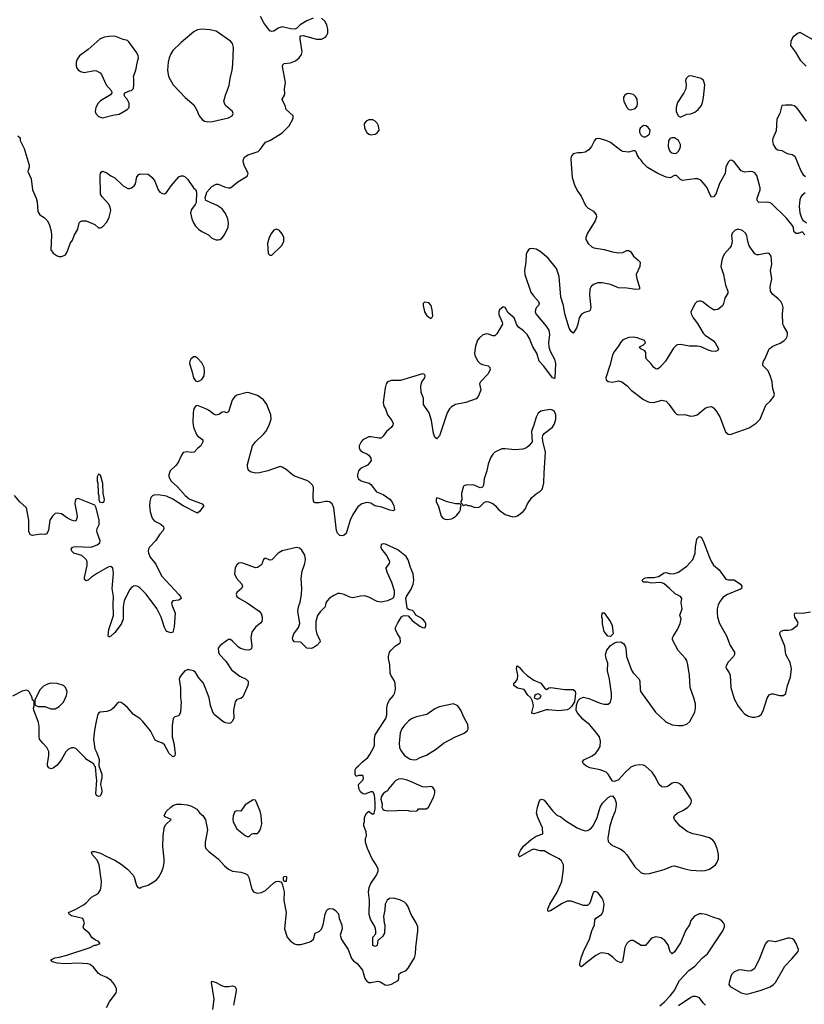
# Model space of a CAD drawing. Header units: inches. Extents: x 1449094 to 1618372, y 389908 to 534307.
# Tile 304 of 494: x 1521147 to 1528749, y 477259 to 486800. Entities that reach past the tile are written whole.
import ezdxf

# ---------------------------------------------------------------- set-up
doc = ezdxf.new("R2010")
doc.units = ezdxf.units.IN
doc.header["$MEASUREMENT"] = 0
doc.layers.add('B5427', color=7, linetype='Continuous')
doc.layers.add('B5428', color=7, linetype='Continuous')

msp = doc.modelspace()

# ---------------------------------------------------------------- linework, layer by layer
at = {"layer": 'B5427', "color": 5}
for points, elevation in [([(1521888.6, 480000), (1521870, 479915.3), (1521860.3, 479830), (1521874.6, 479734.6), (1521895.1, 479695.1), (1521916.3, 479630), (1521914.8, 479570), (1521941.6, 479490), (1521943, 479450), (1521935.5, 479430), (1521930.6, 479390), (1521940.7, 479350), (1521941.4, 479318.6), (1521934.4, 479285.6), (1521924.7, 479275.3), (1521910, 479274), (1521890, 479284), (1521882.9, 479302.9), (1521895.1, 479430), (1521889.7, 479449.7), (1521880.4, 479560.4), (1521870, 479568.7), (1521864.7, 479584.7), (1521842.7, 479602.7), (1521794, 479630), (1521784.8, 479644.8), (1521690, 479739.6), (1521670, 479746), (1521650, 479744.2), (1521620.5, 479730), (1521594.8, 479705.2), (1521552.7, 479630), (1521510, 479575.1), (1521470, 479546), (1521450, 479541.2), (1521429, 479550), (1521417.2, 479570), (1521415.1, 479590), (1521429.6, 479670), (1521429.6, 479710), (1521410, 479749.3), (1521369.3, 479790), (1521339.3, 479830), (1521334.8, 479854.8), (1521336, 479950), (1521329.2, 479990), (1521325.5, 480000)], 640), ([(1521987.3, 477230), (1522016.2, 477283.8), (1522081.2, 477370), (1522086, 477390), (1522083.7, 477410), (1522066, 477450), (1522031.5, 477490), (1521990, 477518.9), (1521930, 477544.2), (1521910, 477557.6), (1521860.5, 477620.5), (1521830, 477644), (1521808, 477650), (1521710, 477656.5), (1521591.2, 477651.2), (1521510, 477657.6), (1521465.2, 477670), (1521448.7, 477690), (1521488, 477710), (1521530, 477715.8), (1521604.4, 477735.6), (1521828.7, 477810), (1521870, 477831.3), (1521888, 477832), (1521926, 477850), (1521906, 477870), (1521880.2, 477880.2), (1521850, 477902), (1521819, 477950), (1521768.7, 477990), (1521762, 478010), (1521775.3, 478050), (1521758, 478090), (1521650, 478117.2), (1521629, 478130), (1521618, 478150), (1521690, 478181.6), (1521772.2, 478227.8), (1521790, 478241.6), (1521841.6, 478298.4), (1521906.9, 478333.1), (1521929.6, 478370), (1521937.5, 478402.5), (1521938.7, 478450), (1521917.7, 478610), (1521895.9, 478655.9), (1521847.8, 478710), (1521842, 478730), (1521844.4, 478735.6), (1521850, 478740.7), (1521870, 478741.6), (1521930, 478722.4), (1521990, 478690.4), (1522070, 478656.3), (1522130, 478618.8), (1522191, 478570), (1522246, 478510), (1522256, 478490), (1522278, 478410), (1522290, 478392), (1522310, 478386), (1522325.2, 478394.8), (1522390, 478413), (1522470, 478462.4), (1522492.9, 478487.1), (1522521.4, 478538.6), (1522536.8, 478583.2), (1522545.3, 478630), (1522546.8, 478670), (1522533, 478790), (1522536.9, 478890), (1522546, 478970), (1522560, 479000), (1522614, 479050), (1522556, 479076), (1522545.2, 479090), (1522569, 479130), (1522610, 479171), (1522638, 479190), (1522670, 479198.8), (1522710, 479198.8), (1522770, 479190.7), (1522810, 479178.8), (1522864.7, 479150), (1522890.7, 479110.7), (1522922, 479090), (1522947.1, 479047.1), (1522966.7, 478950), (1522942.8, 478830), (1522942.8, 478790), (1522950.3, 478770), (1522979, 478739), (1523070.5, 478670), (1523130, 478602), (1523170.3, 478570.3), (1523210, 478550.4), (1523290, 478539.1), (1523330, 478527.3), (1523354, 478514), (1523368.2, 478488.2), (1523395.2, 478375.2), (1523410.6, 478350.6), (1523450, 478337.3), (1523490, 478343), (1523530, 478361.6), (1523610, 478437.1), (1523630, 478450.5), (1523653.7, 478453.7), (1523682, 478442), (1523694.8, 478414.8), (1523708.8, 478350), (1523704.8, 478264.8), (1523728.4, 478150), (1523711.6, 477990), (1523738.7, 477910), (1523770.2, 477870.2), (1523810, 477843.8), (1523830, 477838), (1523870, 477838), (1523950, 477860.5), (1523970, 477870.6), (1523992, 477890), (1524009.8, 477950.2), (1524052, 477968), (1524072.7, 477987.3), (1524086.2, 478030), (1524106.4, 478133.6), (1524122, 478170), (1524130, 478179.1), (1524150, 478187.7), (1524184, 478184), (1524207.5, 478167.5), (1524234.4, 478134.4), (1524242.8, 478090), (1524266.7, 478030), (1524270.3, 477990), (1524252, 477930), (1524266.1, 477886.1), (1524330.6, 477790), (1524362, 477702), (1524379.8, 477679.8), (1524415.9, 477655.9), (1524467.3, 477590), (1524490.9, 477510.9), (1524510, 477482), (1524530, 477471.3), (1524550, 477471.3), (1524616.4, 477483.6), (1524638, 477478), (1524687.1, 477447.1), (1524710, 477446), (1524750, 477454.8), (1524815.3, 477490), (1524821.2, 477510), (1524822, 477550), (1524836, 477564), (1524890, 477587.3), (1524911.7, 477608.3), (1524973.2, 477710), (1524982.7, 477750), (1524986, 477810), (1525006, 477970), (1525005.2, 478010), (1524989.2, 478050), (1524939, 478130), (1524909.1, 478209.1), (1524895.3, 478230), (1524875.3, 478250), (1524830, 478272.7), (1524770, 478289.3), (1524730, 478286), (1524706.8, 478270), (1524686.8, 478230), (1524685.4, 478174.6), (1524671.3, 478110), (1524678, 478050), (1524684.7, 478030), (1524682, 477950), (1524663.6, 477916.4), (1524630, 477886), (1524618, 477882), (1524611.1, 477828.9), (1524590, 477818), (1524568.4, 477828.4), (1524568.7, 477910), (1524596.4, 477943.6), (1524598, 477970), (1524590, 478006), (1524545.6, 478085.6), (1524534, 478130), (1524537.2, 478270), (1524525.6, 478345.6), (1524533.2, 478390), (1524549.2, 478430), (1524605.2, 478510), (1524621.2, 478550), (1524621.2, 478570), (1524601.2, 478610), (1524561.2, 478670), (1524517.2, 478770), (1524499, 478830), (1524498, 478870), (1524508, 478890), (1524504, 478930), (1524482, 478990), (1524482, 479010), (1524488, 479030), (1524488.9, 479071.1), (1524510, 479114), (1524530, 479132), (1524539.6, 479119.6), (1524563.5, 479103.5), (1524570, 479101), (1524582, 479110), (1524592.3, 479150), (1524592.7, 479210), (1524584, 479290), (1524570, 479318), (1524550, 479318), (1524490, 479295.3), (1524470, 479298), (1524450, 479318), (1524434, 479350), (1524428.7, 479390), (1524470, 479432), (1524477.2, 479450), (1524474, 479470), (1524470, 479475.3), (1524430, 479478), (1524407.3, 479467.3), (1524398, 479490), (1524398, 479530), (1524408, 479550), (1524428, 479570), (1524468.7, 479610), (1524519, 479650), (1524540.2, 479679.8), (1524577.2, 479750), (1524585.2, 479770), (1524583.7, 479830), (1524592.7, 479870), (1524675.9, 480000)], 640), ([(1522629.6, 480000), (1522623.7, 479963.7), (1522624.4, 479850), (1522638.9, 479790), (1522652.4, 479690), (1522650, 479668.7), (1522639.1, 479660.9), (1522630, 479657.2), (1522596, 479690), (1522550, 479773.6), (1522529.2, 479790), (1522484.4, 479804.4), (1522460.3, 479820.3), (1522413.5, 479910), (1522339.7, 480000)], 640), ([(1523205.5, 480000), (1523190, 479982), (1523170, 479979.6), (1523130, 479989.6), (1523116.6, 480000)], 640), ([(1524909.4, 480000), (1524874.6, 479965.4), (1524850.3, 479929.7), (1524833.7, 479890), (1524823.1, 479790), (1524826.9, 479746.9), (1524839.9, 479719.9), (1524876, 479670), (1524930, 479634), (1524970, 479628), (1524990, 479630.7), (1525027.6, 479652.4), (1525090, 479673.4), (1525184.7, 479735.3), (1525253.2, 479790), (1525368.3, 479851.7), (1525453.4, 479886.6), (1525482.7, 479910), (1525492.7, 479930), (1525489.5, 479970), (1525472.9, 480000)], 640), ([(1527350, 477246), (1527395.8, 477284.2), (1527450, 477340.5), (1527487.3, 477390), (1527540.5, 477490), (1527630, 477585.7), (1527690, 477630.4), (1527763, 477710), (1527809.7, 477750), (1527961.1, 477970), (1527975.8, 478010), (1527974.7, 478030), (1527966, 478050), (1527948.7, 478068.7), (1527923.1, 478083.1), (1527862.5, 478102.5), (1527799, 478130), (1527756.8, 478136.8), (1527730, 478134.8), (1527686.4, 478113.6), (1527650, 478072.3), (1527635.3, 478030), (1527602.6, 477977.4), (1527550, 477854.5), (1527490, 477767), (1527470, 477749.2), (1527450, 477768), (1527430, 477835.3), (1527398, 477878), (1527362.5, 477902.5), (1527310, 477914), (1527270, 477899.5), (1527210, 477829.3), (1527170, 477829.5), (1527090, 477877), (1527070, 477878), (1527050, 477869.3), (1527030.4, 477849.6), (1527010.4, 477810), (1526990, 477686), (1526986.8, 477673.2), (1526976.8, 477663.2), (1526970, 477661.2), (1526930, 477681.2), (1526895.3, 477715.3), (1526850, 477749.4), (1526790, 477758.7), (1526770, 477755.1), (1526730, 477733.3), (1526647.5, 477672.5), (1526610, 477637.2), (1526590, 477624), (1526585.2, 477625.2), (1526574.6, 477634.6), (1526573.2, 477653.2), (1526586, 477710), (1526609.6, 477770), (1526667.8, 477890), (1526689.7, 477970.3), (1526717, 478030), (1526721.2, 478078.8), (1526730, 478094.8), (1526785.2, 478130), (1526801.2, 478158.8), (1526809.6, 478230), (1526799.6, 478270), (1526790, 478289.2), (1526750, 478344), (1526726, 478354), (1526710, 478348.7), (1526702, 478338), (1526670, 478238), (1526650, 478215.3), (1526610, 478217.2), (1526490, 478258.7), (1526450, 478259.7), (1526402.4, 478237.6), (1526290, 478163.7), (1526276.9, 478163.1), (1526270, 478158), (1526264.7, 478164.7), (1526265.6, 478185.6), (1526282.9, 478230), (1526354, 478346), (1526400.4, 478450), (1526416.9, 478570), (1526414.7, 478610), (1526407.8, 478630), (1526395.6, 478650), (1526374.5, 478670), (1526277.4, 478717.4), (1526230, 478747.1), (1526190, 478745.6), (1526130, 478761.1), (1526110, 478755.8), (1525990, 478688.5), (1525985.2, 478690), (1525979.7, 478710), (1525999.3, 478750), (1526030, 478791.8), (1526102.2, 478857.8), (1526150, 478887.9), (1526217.2, 478910), (1526211.3, 478970), (1526166, 479070), (1526154.5, 479110), (1526162.5, 479170), (1526182, 479230), (1526190, 479241.1), (1526210, 479246.3), (1526230, 479236), (1526311.4, 479130), (1526350, 479092.9), (1526390, 479074.4), (1526438, 479038), (1526548, 478970), (1526594.8, 478950), (1526630, 478941.7), (1526650, 478943.7), (1526662.7, 478950), (1526686.6, 478970), (1526702, 478990), (1526742, 479070), (1526769.7, 479170.3), (1526792.9, 479207.1), (1526850, 479262.8), (1526870, 479276), (1526890, 479278), (1526913.4, 479250), (1526927.3, 479210), (1526927.5, 479187.5), (1526915.5, 479130), (1526890, 479069), (1526865.5, 478990), (1526844.2, 478870), (1526850, 478836), (1526870, 478813), (1526890, 478798.4), (1526970, 478763.7), (1527000.5, 478740.5), (1527030, 478707.3), (1527107.7, 478590), (1527170, 478532.2), (1527203.8, 478523.8), (1527250, 478527.9), (1527390, 478566.9), (1527470, 478598.9), (1527490, 478600.3), (1527591.5, 478571.5), (1527650, 478560.3), (1527753.1, 478553.1), (1527790, 478555.2), (1527830, 478569.2), (1527863.6, 478590), (1527887.6, 478610), (1527902.4, 478630), (1527917.4, 478670), (1527918.7, 478710), (1527905.6, 478770), (1527877.6, 478830), (1527863.7, 478850), (1527831.1, 478871.1), (1527750, 478893.7), (1527669.7, 478909.7), (1527614.3, 478934.3), (1527544.9, 478984.9), (1527491.5, 479050), (1527486, 479070), (1527492, 479090), (1527516, 479110), (1527578.4, 479141.6), (1527620.9, 479170), (1527640.9, 479190), (1527652.3, 479210), (1527655.1, 479230), (1527649.4, 479250), (1527572, 479370), (1527550, 479389.4), (1527530, 479400.7), (1527490, 479407), (1527470, 479400.9), (1527430, 479374.5), (1527410, 479367.3), (1527390, 479363.6), (1527370, 479367.3), (1527342.9, 479390), (1527302.4, 479470), (1527274, 479510), (1527210, 479567.3), (1527190, 479575.1), (1527150, 479579.7), (1527107.7, 479572.3), (1527070, 479556.2), (1527010, 479502), (1526950, 479436), (1526910, 479419), (1526890, 479422), (1526849.2, 479490), (1526828.7, 479510), (1526771.7, 479531.7), (1526670, 479549.5), (1526633.2, 479570), (1526609.3, 479590), (1526601.2, 479610), (1526612.3, 479627.7), (1526694.3, 479665.7), (1526724.5, 479690), (1526750, 479719.1), (1526770, 479758), (1526774.3, 479810), (1526763.5, 479850), (1526702.4, 479930), (1526667.3, 479970), (1526630.2, 480000)], 620), ([(1527404.6, 480000), (1527412.7, 479992.7), (1527470, 479967.2), (1527530, 479959.5), (1527570, 479962), (1527610, 479974), (1527639, 480000)], 620), ([(1523019.7, 477210), (1523031.6, 477310), (1523006, 477470), (1523010, 477482), (1523050, 477470.8), (1523100.9, 477440.9), (1523130, 477430.6), (1523170, 477430.6), (1523210, 477437.3), (1523236, 477430), (1523244, 477410), (1523243, 477390), (1523219, 477250)], 620), ([(1527793.2, 477250), (1527772.3, 477270), (1527730, 477326), (1527695.9, 477335.9), (1527670, 477333.6), (1527650, 477326), (1527530, 477243.5)], 620)]:
    msp.add_lwpolyline(points, dxfattribs=dict(at, elevation=elevation))
for points, elevation in [([(1524850, 479442.7), (1524818.8, 479441.2), (1524790.7, 479429.3), (1524771.3, 479410), (1524722, 479350), (1524711.1, 479328.9), (1524690, 479318), (1524670, 479299), (1524650.6, 479270), (1524645.8, 479245.8), (1524658, 479198), (1524657.3, 479170), (1524664, 479150), (1524679.9, 479139.9), (1524710, 479134), (1524803.1, 479136.9), (1524830, 479142), (1524910, 479138), (1524930, 479132), (1524990, 479134), (1525002, 479138), (1525010, 479152), (1525090, 479152), (1525108.9, 479171.1), (1525158, 479270), (1525168.7, 479310), (1525168.7, 479330), (1525150, 479362), (1525130, 479369), (1525090, 479363.7), (1525050, 479366.6), (1524957.2, 479410), (1524902, 479430)], 640), ([(1523410, 479240.7), (1523330, 479191.8), (1523290, 479131.6), (1523250, 479135.1), (1523232.3, 479127.7), (1523213.7, 479086.3), (1523212, 479050), (1523216.5, 479030), (1523230, 478994), (1523250, 478959.1), (1523330, 478894.9), (1523350, 478884.9), (1523370, 478886), (1523395.3, 478910), (1523410, 478915.5), (1523450, 478914), (1523458.3, 478921.7), (1523470, 478936), (1523484.5, 478970), (1523492.6, 479007.4), (1523487.7, 479090), (1523478, 479130), (1523434.3, 479230), (1523430, 479236.2)], 660), ([(1523708, 478448), (1523702, 478462), (1523704, 478490), (1523710, 478498), (1523730, 478502), (1523733.4, 478490), (1523730, 478448.7)], 640), ([(1528610, 477900.9), (1528590, 477899.5), (1528470, 477866), (1528410, 477875.1), (1528390, 477866.6), (1528370, 477841.2), (1528315.4, 477704.6), (1528271.5, 477608.5), (1528261.7, 477598.3), (1528235.6, 477584.4), (1528210, 477581.3), (1528130, 477593.3), (1528110, 477591.5), (1528067.3, 477570), (1528046.8, 477550), (1528036, 477530), (1528020.7, 477470), (1528019.1, 477450), (1528030.5, 477430.5), (1528136, 477370), (1528190, 477358.7), (1528230, 477366.7), (1528330, 477394.9), (1528417.2, 477430), (1528449.3, 477450), (1528469.4, 477470), (1528561.2, 477630), (1528630, 477700.7), (1528689, 477770), (1528694, 477790), (1528669.4, 477850), (1528650, 477881.2), (1528635.1, 477895.1)], 620)]:
    msp.add_lwpolyline(points, close=True, dxfattribs=dict(at, elevation=elevation))
at = {"layer": 'B5428', "color": 5}
for points, elevation in [([(1521130, 485674), (1521150, 485654), (1521152, 485630), (1521191.1, 485551.1), (1521238, 485390), (1521238, 485370), (1521224.7, 485330), (1521258.5, 485258.5), (1521270.6, 485150.6), (1521306, 485070), (1521314.6, 485034.6), (1521322.8, 484942.8), (1521342.8, 484910), (1521383, 484883), (1521416, 484850), (1521436, 484810), (1521450.8, 484750), (1521454.8, 484710), (1521447.3, 484570), (1521470, 484538), (1521510, 484511.3), (1521530, 484504.7), (1521554.6, 484505.4), (1521590, 484522), (1521598, 484530), (1521614.6, 484565.4), (1521635.3, 484630), (1521657.5, 484662.5), (1521674, 484710), (1521709.1, 484770.9), (1521724, 484830), (1521734.6, 484845.4), (1521750, 484851.3), (1521790.6, 484850.6), (1521875.3, 484815.3), (1521910, 484782), (1521930, 484782), (1521950, 484792), (1521990, 484838), (1522014.1, 484885.9), (1522029.5, 484950), (1522023.3, 484983.3), (1522011.3, 485011.3), (1521944.8, 485084.8), (1521929.2, 485110), (1521926, 485294), (1521930, 485314), (1521936.4, 485323.6), (1521950, 485331), (1521990, 485316), (1522030, 485286), (1522067.3, 485267.3), (1522150, 485191.3), (1522194.6, 485165.4), (1522210, 485164.7), (1522230, 485171.3), (1522255.3, 485190), (1522269.1, 485210.9), (1522282, 485278), (1522300.2, 485299.8), (1522313.6, 485306.4), (1522390, 485304.7), (1522431.3, 485270), (1522456.8, 485236.8), (1522490, 485152), (1522506, 485130), (1522530, 485116), (1522550, 485111.3), (1522570, 485126), (1522613.2, 485190), (1522690, 485276), (1522710, 485286), (1522730, 485286), (1522750, 485276), (1522776, 485250), (1522830, 485171.3), (1522852, 485150), (1522861, 485130), (1522856, 485030), (1522846.8, 485010), (1522810, 484961.2), (1522802.4, 484930), (1522814.4, 484870), (1522830.4, 484830), (1522850, 484800.5), (1522879.3, 484770), (1522910, 484748.7), (1522975.2, 484715.2), (1523010, 484684), (1523050, 484668), (1523070, 484665.5), (1523090, 484670.7), (1523110, 484687.3), (1523130, 484716.3), (1523165.7, 484790), (1523170.9, 484830), (1523163.5, 484870), (1523141.8, 484921.8), (1523107.3, 484967.3), (1523060.5, 485000.5), (1522949.5, 485049.5), (1522945.2, 485074.8), (1522959, 485130), (1523010, 485184.7), (1523050, 485204.7), (1523070, 485204.7), (1523130, 485181), (1523170, 485171), (1523190, 485171.3), (1523262, 485230), (1523350, 485284.7), (1523362, 485310), (1523322.7, 485390), (1523313.6, 485426.4), (1523314, 485450), (1523329, 485470), (1523362, 485490), (1523456.6, 485523.4), (1523478.3, 485541.7), (1523528.3, 485611.7), (1523570, 485630.4), (1523670, 485690.6), (1523692.9, 485707.1), (1523757.2, 485770), (1523789, 485830), (1523795.3, 485850), (1523795.3, 485870), (1523729.2, 485930), (1523718, 485970), (1523695.1, 486010), (1523689.2, 486030), (1523713.2, 486070), (1523716, 486084), (1523714, 486130), (1523721.2, 486190), (1523693.6, 486346.4), (1523697.2, 486362.8), (1523710, 486374.8), (1523770, 486381.3), (1523818.4, 486401.6), (1523854, 486430), (1523878.8, 486461.2), (1523885.1, 486490), (1523864.5, 486610), (1523865.6, 486634.4), (1523870, 486642), (1523894, 486646), (1524022, 486610), (1524070, 486610.5), (1524109, 486630), (1524118, 486642), (1524132, 486670), (1524133.8, 486706.2), (1524123.6, 486750), (1524104.4, 486784.4), (1524070, 486814.5)], 620), ([(1523990, 486815.1), (1523930, 486789.4), (1523864.7, 486750), (1523830, 486715.3), (1523811.3, 486708.7), (1523770, 486712.3), (1523690, 486729.4), (1523650, 486718), (1523610, 486689.4), (1523590, 486686), (1523572, 486692), (1523512.7, 486770), (1523481.2, 486830)], 620), ([(1528860.9, 486590), (1528710, 486675.1), (1528690, 486669.3), (1528637.3, 486630), (1528617.3, 486590), (1528614.8, 486550), (1528665.1, 486485.1), (1528709.1, 486409.1), (1528767.7, 486350)], 620), ([(1528770, 485818), (1528689.5, 485930), (1528670, 485952), (1528650, 485964.5), (1528628, 485972), (1528567.1, 485972.9), (1528531.6, 485968.4), (1528513, 485890), (1528482.3, 485837.7), (1528477, 485723), (1528444.2, 485650), (1528441.1, 485630), (1528447.4, 485590), (1528470, 485554.4), (1528490, 485539.5), (1528530, 485533.4), (1528582.2, 485502.2), (1528632.9, 485492.9), (1528657.2, 485477.2), (1528714.4, 485334.4), (1528736.7, 485296.7), (1528760.2, 485280.2)], 620), ([(1528754.5, 484714.5), (1528730, 484744), (1528690, 484729.4), (1528670, 484729.4), (1528657, 484737), (1528648, 484748), (1528643.7, 484790), (1528632.7, 484810), (1528576.3, 484876.3), (1528430, 485018.7), (1528410, 485029.6), (1528390, 485033.3), (1528310, 485029.4), (1528298, 485038), (1528292.3, 485050), (1528293.6, 485070), (1528321.6, 485150), (1528322.9, 485170), (1528288.2, 485290), (1528270, 485315.8), (1528250, 485326.6), (1528230, 485329.7), (1528170, 485323.6), (1528136.9, 485336.9), (1528070, 485422.7), (1528050, 485436), (1528030, 485437.2), (1528010, 485419), (1527990.4, 485370), (1527982.4, 485310), (1527927.5, 485212.5), (1527892.7, 485110), (1527870, 485085.1), (1527850, 485079.3), (1527830, 485115.1), (1527807.8, 485170), (1527790, 485198), (1527746.6, 485246.6), (1527717, 485257), (1527690, 485258), (1527570, 485240.9), (1527550, 485252.7), (1527510, 485289), (1527490, 485289), (1527450, 485269.2), (1527410, 485273.2), (1527329.3, 485309.3), (1527229.3, 485369.3), (1527189.3, 485409.3), (1527170, 485438), (1527150, 485458), (1527128.7, 485490), (1527119, 485519), (1527110, 485528), (1527090, 485528.7), (1527050, 485517.2), (1526990, 485523.7), (1526970, 485532.3), (1526870, 485609.6), (1526830, 485629.6), (1526770, 485647), (1526750, 485649.3), (1526730, 485645.2), (1526714.8, 485630), (1526688.3, 485571.7), (1526661.7, 485538.3), (1526624.7, 485515.3), (1526590, 485509.3), (1526554, 485510), (1526510, 485501.2), (1526490, 485475.3), (1526486, 485450), (1526498.7, 485270), (1526526, 485190), (1526555.5, 485135.5), (1526588, 485090), (1526630, 484998), (1526654.4, 484974.4), (1526706.2, 484946.2), (1526734, 484910), (1526735.5, 484890), (1526722.4, 484850), (1526648.2, 484730), (1526633, 484690), (1526633, 484670), (1526655.5, 484630), (1526690, 484600.5), (1526710, 484590.5), (1526810, 484573.4), (1526890.4, 484550.4), (1526950, 484539.3), (1526990, 484544.9), (1527030, 484562.8), (1527050, 484562.8), (1527070, 484551), (1527094.8, 484510), (1527141, 484470), (1527157.3, 484450), (1527155.5, 484410), (1527120.7, 484330), (1527125.5, 484290), (1527152.7, 484207.3), (1527152.7, 484187.3), (1527115.4, 484184.6), (1527030, 484198), (1526950, 484202.6), (1526870, 484235.1), (1526790, 484249.6), (1526748.5, 484251.5), (1526705.1, 484234.9), (1526684.2, 484215.8), (1526672.5, 484187.5), (1526668.2, 484130), (1526679.3, 484010), (1526674.6, 483985.4), (1526665.2, 483974.8), (1526618.4, 483961.6), (1526590, 483945.2), (1526568.2, 483910), (1526554.9, 483850), (1526540.7, 483810), (1526510, 483764), (1526490, 483779), (1526471.5, 483811.5), (1526428.2, 483950), (1526415.6, 484030), (1526389.6, 484110), (1526375.1, 484310), (1526347.8, 484390), (1526268, 484490), (1526190, 484553.7), (1526150, 484576), (1526130, 484581.1), (1526110, 484583.5), (1526090, 484578.7), (1526078, 484570), (1526062.6, 484550), (1526054.1, 484525.9), (1526051.8, 484450), (1526037.7, 484370), (1526041.3, 484330), (1526099.7, 484159.7), (1526123.9, 484123.9), (1526174.4, 484070), (1526181.6, 484050), (1526173.4, 484030), (1526151.9, 484008.1), (1526143.1, 483990), (1526142, 483970), (1526148.8, 483950), (1526248.5, 483830), (1526273.7, 483790), (1526279.5, 483750), (1526270.2, 483670), (1526273.8, 483630), (1526286.7, 483586.7), (1526327.2, 483510), (1526338, 483470), (1526332.3, 483327.7), (1526330, 483324), (1526310, 483329.4), (1526224, 483444), (1526180.7, 483490), (1526159.1, 483570), (1526120.4, 483630), (1526086.8, 483710), (1526063.1, 483750), (1526030, 483784.8), (1525979.3, 483819.3), (1525963.8, 483843.8), (1525936.9, 483910), (1525880.4, 483960.4), (1525850, 484012.7), (1525830, 484019), (1525794.8, 483990), (1525788.2, 483970), (1525790, 483944.7), (1525822, 483870), (1525824.9, 483850), (1525770, 483757.2), (1525750, 483737.2), (1525743.5, 483736.5), (1525730, 483736), (1525690, 483752.3), (1525670, 483755.1), (1525635.2, 483744.8), (1525602, 483718), (1525584.1, 483695.9), (1525563.4, 483636.6), (1525554.9, 483570), (1525557.1, 483550), (1525565.1, 483525.1), (1525585.5, 483490), (1525608.9, 483468.9), (1525630, 483459.3), (1525687.5, 483447.5), (1525702.8, 483430), (1525703.5, 483423.5), (1525704, 483410), (1525687.3, 483370), (1525610.6, 483290), (1525600.5, 483270), (1525613.4, 483210), (1525587.7, 483150), (1525570, 483127.3), (1525468.8, 483091.2), (1525370.2, 483069.8), (1525330, 483049.4), (1525311.6, 483028.4), (1525289.2, 482990.8), (1525213.3, 482766.7), (1525190, 482739), (1525170, 482755.3), (1525157.6, 482790), (1525137.5, 482917.5), (1525114.3, 482990), (1525059.5, 483070), (1525059.6, 483130), (1525038, 483190), (1525032.3, 483250), (1525044, 483290), (1525072.7, 483330), (1525076, 483350), (1525070, 483362), (1525050, 483369), (1524835.2, 483304.8), (1524750, 483304.5), (1524711, 483290), (1524699.1, 483270), (1524688.3, 483231.7), (1524667.3, 483090), (1524675.2, 483055.2), (1524690.7, 483030), (1524710, 482972), (1524747.3, 482927.3), (1524766, 482890), (1524762.8, 482870), (1524746.8, 482850), (1524700.7, 482810), (1524670, 482764), (1524650, 482745.2), (1524630, 482743.7), (1524550, 482759.5), (1524530, 482757), (1524470.8, 482730), (1524454, 482710), (1524437.3, 482670), (1524437.3, 482650), (1524446.8, 482630), (1524470, 482610.8), (1524510, 482594.8), (1524530, 482581), (1524550, 482552), (1524550.8, 482530), (1524541, 482510), (1524515.2, 482484.8), (1524447.7, 482450), (1524430, 482429), (1524418.4, 482390), (1524419.5, 482370), (1524430, 482350.7), (1524450, 482334.4), (1524470, 482324.6), (1524534, 482310), (1524550, 482296.3), (1524605.4, 482225.4), (1524670, 482200.2), (1524733.6, 482153.6), (1524753.4, 482130), (1524771.5, 482090), (1524777.3, 482050), (1524770, 482041.2), (1524732.4, 482047.6), (1524655.6, 482075.6), (1524589.3, 482089.3), (1524550, 482116), (1524510, 482120.4), (1524462.8, 482110), (1524421.7, 482078.3), (1524374.4, 482005.6), (1524348.5, 481950), (1524310, 481822.7), (1524290, 481803.7), (1524270, 481798), (1524250, 481802), (1524225.6, 481825.6), (1524216.9, 481850), (1524190.9, 482070), (1524174.7, 482110), (1524150, 482127.6), (1524130, 482131.5), (1524110, 482131.5), (1524050, 482118.4), (1524010, 482119.3), (1524003.3, 482123.3), (1523995.1, 482135.1), (1523989.4, 482170), (1523994.5, 482270), (1523985.2, 482290), (1523950, 482322.7), (1523930, 482334.5), (1523810, 482377.6), (1523789.3, 482390), (1523730, 482442.7), (1523690, 482465.2), (1523670, 482469), (1523650, 482465.2), (1523550.5, 482429.5), (1523470.4, 482409.6), (1523434, 482406), (1523390, 482414.7), (1523370, 482427.3), (1523360.9, 482440.9), (1523353, 482470), (1523353.3, 482490), (1523400.9, 482670), (1523432.3, 482710), (1523510, 482783), (1523530.9, 482809.1), (1523563, 482870), (1523582.4, 482930), (1523579.6, 482970), (1523541.6, 483070), (1523510, 483118), (1523450, 483157.6), (1523370, 483185.1), (1523350, 483187.3), (1523250, 483160.5), (1523230, 483149.7), (1523205.4, 483114.6), (1523170, 482999), (1523150, 482989.2), (1523130, 483001.2), (1523110, 482996), (1523082.3, 482977.7), (1523050, 482969.4), (1523030, 482974.7), (1522977, 483017), (1522950, 483030.9), (1522870, 483061.6), (1522850, 483055.1), (1522834.4, 483030), (1522827.6, 482992.4), (1522823, 482897), (1522830, 482851.3), (1522860.3, 482780.3), (1522870, 482766.8), (1522921, 482730), (1522922.8, 482710), (1522901, 482670), (1522872.4, 482647.6), (1522838.8, 482610), (1522813.7, 482606.3), (1522766.2, 482613.8), (1522730, 482605.2), (1522710, 482573.2), (1522683.7, 482510), (1522659.4, 482480.6), (1522604.9, 482430), (1522590.4, 482390), (1522592.4, 482370), (1522614, 482330), (1522674.3, 482274.3), (1522750.3, 482190), (1522790, 482157.7), (1522810, 482147.4), (1522914.8, 482110), (1522930.6, 482090), (1522890, 482036), (1522870, 482018), (1522730, 482090.8), (1522630, 482155), (1522570, 482182.9), (1522490, 482196.2), (1522447, 482193), (1522433.5, 482186.5), (1522418.7, 482170), (1522407.2, 482130), (1522405.3, 482090), (1522410.3, 482030), (1522428.7, 481970), (1522450, 481944.9), (1522512.8, 481912.8), (1522540.7, 481890), (1522544.9, 481870), (1522536.3, 481850), (1522504.3, 481815.7), (1522465.1, 481754.9), (1522406, 481690), (1522394.4, 481670), (1522390.5, 481650.5), (1522394, 481630), (1522410, 481593.4), (1522464.7, 481524.7), (1522520.4, 481410), (1522690.2, 481230), (1522706, 481210), (1522710.5, 481190), (1522690, 481176), (1522630, 481169), (1522617.3, 481150), (1522620.5, 481130), (1522654, 481050), (1522642.8, 480917.2), (1522630, 480866), (1522610, 480858), (1522573.2, 480873.2), (1522563.2, 480883.2), (1522549.4, 480909.4), (1522518.4, 481010), (1522474.5, 481094.5), (1522373.4, 481233.4), (1522310, 481294), (1522290, 481307.3), (1522266.2, 481313.8), (1522250, 481312), (1522230, 481299.5), (1522210, 481275.1), (1522159.6, 481170), (1522147.9, 481110), (1522148.3, 480991.7), (1522130, 480944), (1522070, 480861.2), (1522030, 480825.2), (1522010, 480815.3), (1522002.7, 480830), (1522009.7, 480890), (1522054.2, 481025.8), (1522056.4, 481043.6), (1522051.1, 481130), (1522056.4, 481210), (1522041.8, 481290), (1522054.2, 481434.2), (1522050, 481484), (1522030, 481500.7), (1522010, 481498.7), (1521990, 481489.7), (1521901.6, 481438.4), (1521842, 481398), (1521810, 481369.5), (1521790, 481361.2), (1521776, 481376), (1521774.5, 481394.5), (1521800.7, 481510), (1521800.7, 481550), (1521791.6, 481570), (1521750, 481608.2), (1521671.9, 481631.9), (1521653.2, 481650), (1521644, 481670), (1521658, 481690), (1521684.5, 481695.5), (1521838, 481690), (1521898, 481710), (1521922, 481730), (1521925.2, 481750), (1521896, 481830), (1521893.2, 481850), (1521897.2, 481870), (1521916, 481910), (1521918, 481950), (1521889.1, 482069.1), (1521875.3, 482095.3), (1521730, 482154.5), (1521710, 482159.3), (1521690, 482154), (1521683.8, 482136.2), (1521682.4, 482110), (1521700.4, 482010), (1521702, 481978), (1521690, 481942), (1521670, 481942.7), (1521650, 481949.5), (1521609.2, 481970), (1521551.3, 482011.3), (1521510, 482019.6), (1521490, 482014.7), (1521463.1, 481990), (1521439.5, 481950), (1521425.3, 481854.7), (1521410, 481819), (1521390, 481812.7), (1521350, 481814.5), (1521270, 481800.9), (1521250, 481809), (1521236.6, 481836.6), (1521236.2, 481950), (1521214, 482070), (1521146.7, 482126.7), (1521096, 482190)], 620), ([(1528758.2, 485121.8), (1528730, 485100.7), (1528717.2, 485082.8), (1528706.3, 485053.7), (1528700.2, 484990), (1528707.2, 484927.2), (1528721.2, 484881.2), (1528736.4, 484856.4), (1528770, 484833)], 620), ([(1524675.9, 480000), (1524695.1, 480030), (1524705.6, 480065.6), (1524702.7, 480130), (1524709.4, 480170), (1524730, 480206), (1524769.5, 480250.5), (1524778, 480270), (1524786.6, 480310), (1524786, 480370), (1524776.6, 480396.6), (1524742.7, 480450), (1524735.1, 480470), (1524734, 480550), (1524719.3, 480610), (1524719.3, 480630), (1524729.3, 480670), (1524745.2, 480690), (1524787.6, 480732.4), (1524830, 480758.8), (1524836.2, 480770), (1524831.8, 480810), (1524807.7, 480847.7), (1524789.2, 480890), (1524789.2, 480910), (1524806, 480950), (1524847.2, 481012.8), (1524870, 481026), (1524910, 481022), (1524950, 480978), (1525024.1, 480924.1), (1525050, 480911), (1525070, 480906.8), (1525075.3, 480910), (1525081.2, 480930), (1525080.9, 480950), (1525070, 480972.7), (1525050, 480995.1), (1524986, 481030), (1524970, 481058), (1524953.6, 481073.6), (1524920.4, 481080.4), (1524906, 481090), (1524900.4, 481100.4), (1524888.7, 481190), (1524893.2, 481210), (1524939.4, 481280.6), (1524958.4, 481330), (1524967, 481370), (1524960.7, 481430), (1524933.3, 481493.3), (1524910, 481565.2), (1524890, 481598), (1524810, 481664.5), (1524690, 481719), (1524670, 481722), (1524650, 481715.3), (1524647.3, 481690), (1524651, 481670), (1524703.8, 481603.8), (1524730.6, 481550), (1524726.8, 481530), (1524694.8, 481490), (1524695.3, 481484.7), (1524704.9, 481450), (1524750.2, 481350.2), (1524774.4, 481270), (1524776.3, 481230), (1524770, 481202), (1524758, 481190), (1524711.3, 481170), (1524650, 481155.1), (1524610, 481163), (1524530, 481204.8), (1524490, 481218), (1524450, 481215.6), (1524390, 481199.8), (1524370, 481199.2), (1524344.9, 481204.9), (1524290, 481229.7), (1524250, 481239.6), (1524230, 481238.4), (1524190, 481220.7), (1524150, 481193.6), (1524124.4, 481170), (1524114.4, 481150), (1524106.4, 481110), (1524056.6, 481063.4), (1524032.9, 481027.1), (1524017.7, 480970), (1524015, 480890), (1524024.5, 480844.5), (1524055.5, 480790), (1524059.1, 480770), (1524030, 480739.3), (1523990, 480713.2), (1523970, 480706.6), (1523929.6, 480709.6), (1523870, 480769.2), (1523810, 480773.2), (1523793.2, 480790), (1523789.6, 480809.6), (1523803.6, 480850), (1523848, 480912), (1523860.4, 480950), (1523842.3, 481070), (1523849.7, 481110), (1523865.2, 481154.8), (1523878, 481230), (1523880.3, 481290), (1523874.7, 481385.3), (1523882.6, 481457.4), (1523911.1, 481530), (1523916.9, 481570), (1523908.2, 481610), (1523880.4, 481660.4), (1523859.4, 481679.4), (1523830, 481685.1), (1523690, 481653.5), (1523650.2, 481629.8), (1523590, 481564.7), (1523570, 481563), (1523530, 481582.7), (1523521.1, 481578.9), (1523510.5, 481569.5), (1523490, 481519), (1523450, 481493.2), (1523430, 481489.3), (1523310, 481534.5), (1523290, 481538), (1523270, 481532.7), (1523250, 481517.2), (1523235.5, 481490), (1523228, 481430), (1523247.7, 481390), (1523299.1, 481330), (1523304, 481310), (1523294.8, 481290), (1523250.8, 481250), (1523244, 481230), (1523250.8, 481210), (1523276, 481190), (1523350, 481150.4), (1523467.3, 481070), (1523485.8, 481045.8), (1523497.3, 481010), (1523497.3, 480990), (1523493.4, 480970), (1523484.1, 480955.9), (1523430, 480914), (1523396.1, 480863.9), (1523386.3, 480810), (1523397.1, 480730), (1523392.4, 480707.6), (1523382.5, 480697.5), (1523368.1, 480691.9), (1523330, 480693.3), (1523286.1, 480706.1), (1523262.5, 480722.5), (1523210, 480779.3), (1523190, 480794.5), (1523170, 480794), (1523150, 480782), (1523090, 480735.1), (1523070.5, 480710), (1523072.2, 480670), (1523082, 480650), (1523143.2, 480583.2), (1523199.3, 480499.3), (1523278.9, 480438.9), (1523340.7, 480410), (1523359.5, 480390), (1523361.7, 480370), (1523356.9, 480350), (1523310, 480238), (1523290, 480222.9), (1523250, 480212), (1523233, 480190), (1523217, 480110), (1523220.4, 480030), (1523210, 480005.2), (1523205.5, 480000)], 640), ([(1527639, 480000), (1527639.5, 480000.5), (1527689.7, 480090), (1527696.1, 480130), (1527693.6, 480170), (1527679.3, 480230), (1527642.3, 480330), (1527635.6, 480450), (1527621.7, 480550), (1527609.8, 480589.8), (1527598, 480610), (1527528.2, 480688.2), (1527471.1, 480790), (1527471.2, 480810), (1527477.3, 480822.7), (1527522, 480890), (1527545.2, 480950), (1527555.3, 480990), (1527544, 481030), (1527566, 481090), (1527557, 481150), (1527561.2, 481190), (1527548.7, 481210), (1527496.9, 481236.9), (1527442.7, 481290), (1527390, 481332), (1527370, 481342), (1527350, 481346.6), (1527270, 481341.2), (1527230, 481349.3), (1527188.7, 481348.7), (1527178, 481370), (1527190, 481382), (1527210, 481391), (1527230, 481394.8), (1527290, 481394), (1527335.5, 481404.5), (1527390, 481441), (1527410, 481442.8), (1527450.6, 481430.6), (1527490, 481433.4), (1527530, 481447.3), (1527579.1, 481480.9), (1527610, 481506), (1527670, 481571), (1527692, 481630), (1527694.5, 481690), (1527709.5, 481770.5), (1527730, 481792), (1527750, 481784.7), (1527770, 481751.3), (1527830.4, 481590), (1527850, 481546), (1527870, 481514.8), (1527922.8, 481470), (1527990, 481378), (1528010, 481371), (1528070, 481371.3), (1528130, 481331), (1528144.7, 481310), (1528141, 481290), (1528130, 481282.7), (1528006, 481230), (1527959.9, 481200.1), (1527933.8, 481166.2), (1527915.8, 481130), (1527905.3, 481090), (1527904.2, 481050), (1527908.9, 481010), (1527927.9, 480950), (1527997, 480830), (1528030, 480737.3), (1528073, 480670), (1528073, 480650), (1528063, 480630), (1528008.2, 480570), (1527990.5, 480530), (1527995.5, 480510), (1528022.4, 480470), (1528030.4, 480450), (1528038.9, 480330), (1528058.9, 480250), (1528073.6, 480213.6), (1528110, 480146.8), (1528142.8, 480102.8), (1528170, 480074.8), (1528210, 480050.8), (1528243, 480043), (1528270, 480042), (1528310, 480050.7), (1528330, 480066.8), (1528350, 480102.8), (1528390, 480226), (1528410, 480258.8), (1528430, 480267.7), (1528447.5, 480267.5), (1528510, 480250.8), (1528549, 480251), (1528569.1, 480270.9), (1528586.6, 480350), (1528615.6, 480430), (1528625.6, 480510), (1528613.6, 480570), (1528571.5, 480650), (1528559.7, 480730), (1528518, 480830), (1528512.7, 480850), (1528516, 480864), (1528525.4, 480874.6), (1528550, 480884), (1528595.5, 480884.5), (1528629.2, 480890.8), (1528679, 480930), (1528688.4, 480951.6), (1528684, 480970), (1528659, 481010), (1528654, 481030), (1528658, 481050), (1528670, 481054), (1528730.3, 481050.3), (1528810, 481060.9)], 620), ([(1526630.2, 480000), (1526602.4, 480022.4), (1526547.3, 480087.3), (1526537.8, 480110), (1526540.7, 480159.3), (1526558, 480202), (1526577.8, 480222.2), (1526610, 480236.5), (1526662.8, 480222.8), (1526770, 480177.1), (1526810, 480167.7), (1526850, 480167.7), (1526870, 480186.8), (1526880.5, 480230), (1526880.9, 480270), (1526861.6, 480410), (1526841, 480490), (1526844.1, 480564.1), (1526828.7, 480610), (1526822.3, 480650), (1526835.1, 480690), (1526870, 480735.6), (1526910, 480762.3), (1526930, 480768.8), (1526970.4, 480770.4), (1526996.3, 480756.3), (1527014.8, 480730), (1527020.7, 480710), (1527026.4, 480630), (1527075.6, 480495.6), (1527092.4, 480470), (1527148.6, 480408.6), (1527154.9, 480390), (1527157.4, 480310), (1527165.7, 480285.7), (1527306, 480090), (1527404.6, 480000)], 620), ([(1523116.6, 480000), (1523030, 480067), (1523017.6, 480090), (1522995.2, 480155.2), (1522982.4, 480230), (1522927.8, 480370), (1522882.5, 480422.5), (1522850, 480473.7), (1522830, 480490.8), (1522790, 480499.8), (1522770, 480500.4), (1522748.4, 480491.6), (1522710, 480449.6), (1522697.4, 480430), (1522693.4, 480410), (1522705.7, 480325.7), (1522706, 480230), (1522710.4, 480189.6), (1522703.8, 480090), (1522690, 480056), (1522650, 480044.2), (1522634.4, 480030), (1522629.6, 480000)], 640), ([(1521325.5, 480000), (1521285.2, 480110), (1521282, 480130), (1521288, 480150), (1521286, 480190), (1521282, 480202), (1521270, 480206), (1521268.7, 480228.7), (1521243.1, 480283.1), (1521230, 480298), (1521210, 480302), (1521170, 480294), (1521076.3, 480243.7)], 640), ([(1522339.7, 480000), (1522330.8, 480010.8), (1522309.6, 480030), (1522250, 480068.2), (1522190, 480135.1), (1522150, 480172), (1522130, 480183.7), (1522110, 480186), (1522090, 480172.7), (1522052.7, 480127.3), (1522030, 480109.6), (1521990, 480096.9), (1521926, 480090), (1521910, 480079.3), (1521901.5, 480058.5), (1521888.6, 480000)], 640), ([(1525472.9, 480000), (1525450, 480041.2), (1525421.6, 480110), (1525392.1, 480152.1), (1525349.7, 480169.7), (1525210, 480143.1), (1525170, 480123.5), (1525091.7, 480068.3), (1524990, 480043.6), (1524950, 480029.5), (1524914.7, 480005.3), (1524909.4, 480000)], 640)]:
    msp.add_lwpolyline(points, dxfattribs=dict(at, elevation=elevation))
for points, elevation in [([(1522910, 486709.7), (1522870, 486701.3), (1522835.9, 486684.1), (1522710, 486580.5), (1522630, 486501.6), (1522610, 486469.4), (1522594.3, 486430), (1522586.3, 486390), (1522580.3, 486310), (1522588.7, 486248.7), (1522633.4, 486170), (1522750, 486047.3), (1522835.1, 485975.1), (1522860.5, 485930), (1522886, 485870), (1522913.7, 485833.7), (1522936.1, 485816.1), (1522970, 485809.1), (1523014.4, 485814.4), (1523170, 485848.4), (1523204, 485870), (1523215.3, 485890), (1523209, 485910), (1523141.6, 485970), (1523129.6, 485990), (1523125.6, 486010), (1523141.3, 486070), (1523177.4, 486162.6), (1523185.7, 486230), (1523204.7, 486310), (1523212.3, 486367.7), (1523219.7, 486530), (1523208.3, 486568.3), (1523190, 486592), (1523050, 486687.8), (1522990, 486703.1)], 640), ([(1522070, 486639.7), (1522010, 486638.7), (1521968.6, 486631.4), (1521925.1, 486614.9), (1521810, 486509.6), (1521725.5, 486450), (1521703.4, 486416.6), (1521694.9, 486390), (1521693, 486353), (1521700.7, 486330), (1521712.7, 486312.7), (1521736.4, 486296.4), (1521770, 486286.7), (1521870, 486308.2), (1521890, 486305.5), (1521925.1, 486285.1), (1521938, 486270), (1521984, 486170), (1522036, 486110), (1522041, 486090), (1522027.5, 486072.5), (1521930, 486012.7), (1521907.7, 485990), (1521883, 485950), (1521878, 485910), (1521886, 485890), (1521910, 485863), (1521950, 485848), (1522050, 485876.3), (1522110, 485885.5), (1522188.7, 485930), (1522208, 485950), (1522208, 485990), (1522188.9, 486028.9), (1522168, 486050), (1522158, 486070), (1522166, 486090), (1522210, 486112), (1522230, 486114), (1522248, 486132), (1522254, 486170), (1522254, 486230), (1522248.7, 486250), (1522273.2, 486310), (1522286.6, 486393.4), (1522297.2, 486430), (1522294, 486450), (1522280.2, 486480.2), (1522205.8, 486585.8), (1522190, 486598), (1522150, 486607.3)], 640), ([(1527650, 486257), (1527628.2, 486251.8), (1527604.9, 486230), (1527599.1, 486210), (1527606, 486170), (1527600.4, 486130), (1527581.6, 486090), (1527521.7, 485998.3), (1527507.7, 485950), (1527507.3, 485910), (1527527.5, 485867.5), (1527550, 485856), (1527570, 485866), (1527610, 485884), (1527650, 485887.7), (1527690, 485903.8), (1527720.9, 485930), (1527751.8, 485970), (1527762.7, 485997.3), (1527772.7, 486047.3), (1527784.4, 486170), (1527771.1, 486210), (1527750, 486229.6)], 620), ([(1527050, 486086), (1527030, 486081.2), (1527010.6, 486069.4), (1526998.8, 486050), (1526997.3, 486030), (1527000.7, 486010), (1527030.7, 485950.7), (1527050, 485931.3), (1527070, 485926), (1527110, 485938), (1527130, 485962), (1527134, 485990), (1527129.2, 486030), (1527114.5, 486054.5), (1527093.8, 486073.8)], 620), ([(1524570, 485829.4), (1524530, 485829.4), (1524503.1, 485816.9), (1524490, 485802), (1524484.9, 485790), (1524488.4, 485750), (1524510, 485705.5), (1524531.3, 485690), (1524550, 485684.4), (1524570, 485686), (1524590, 485690.6), (1524610, 485704.9), (1524629.4, 485730), (1524624.5, 485770), (1524610, 485796), (1524590, 485817)], 620), ([(1527190, 485773.2), (1527158, 485750), (1527151, 485730), (1527151, 485710), (1527170, 485678), (1527190, 485664.7), (1527210, 485664.7), (1527248.7, 485690), (1527255.3, 485730), (1527236.5, 485756.5), (1527218, 485770)], 620), ([(1527490, 485655.3), (1527465.4, 485654.6), (1527451.1, 485648.9), (1527432, 485630), (1527431, 485570), (1527436, 485550), (1527447.5, 485527.5), (1527464.7, 485510), (1527490, 485504), (1527510, 485507.3), (1527530, 485526), (1527542.7, 485550), (1527549.3, 485570), (1527549.2, 485590), (1527528.7, 485630)], 620), ([(1523631.6, 484771.6), (1523610, 484760.7), (1523585.2, 484730), (1523563.9, 484690), (1523549.2, 484630), (1523554, 484534), (1523570, 484518.8), (1523590, 484519.1), (1523684.2, 484610), (1523705.6, 484650), (1523706, 484690), (1523690, 484726), (1523660.1, 484760.1)], 620), ([(1528110, 484769.5), (1528078.4, 484761.6), (1528048.8, 484731.2), (1528043.8, 484710), (1528050.4, 484650), (1528040.4, 484610), (1528028.4, 484590), (1527975.8, 484530), (1527963.7, 484510), (1527950.3, 484470), (1527940.4, 484410), (1527965.7, 484330), (1527987.3, 484227.3), (1528007.7, 484170), (1528007.3, 484150), (1527978.4, 484101.6), (1527967.7, 484050), (1527959.1, 484030), (1527938.8, 484010), (1527910, 483992.3), (1527890, 483987), (1527870, 483989.4), (1527820.1, 484020.1), (1527770, 484064), (1527750, 484072.7), (1527730, 484073.2), (1527710, 484068.7), (1527690.7, 484049.3), (1527650.7, 483970), (1527653, 483950), (1527672.4, 483910), (1527715.2, 483855.2), (1527770, 483763), (1527790, 483741.6), (1527868.7, 483688.7), (1527885.5, 483670), (1527918.8, 483610), (1527910, 483595.3), (1527890, 483586), (1527850.5, 483589.5), (1527810, 483601.6), (1527749.7, 483629.7), (1527710, 483635.8), (1527636.6, 483636.6), (1527550, 483651.8), (1527522, 483650), (1527510, 483645.2), (1527483.4, 483616.6), (1527402.8, 483490), (1527350, 483429), (1527325.4, 483414.6), (1527310, 483417.2), (1527290, 483429.2), (1527260.9, 483470), (1527219.3, 483510), (1527214.5, 483530), (1527214, 483574), (1527202.7, 483590), (1527166, 483610), (1527153.2, 483630), (1527190, 483650.5), (1527210, 483667.7), (1527199.5, 483690), (1527130, 483716.9), (1527090, 483722.4), (1527050, 483719.5), (1526990, 483697), (1526970, 483675.1), (1526946.8, 483633.2), (1526902.8, 483577.2), (1526890, 483549.2), (1526866.2, 483450), (1526826.4, 483330), (1526829.5, 483309.5), (1526850, 483294.6), (1526891.4, 483288.6), (1526950, 483299.3), (1526981, 483290), (1527031.7, 483251.7), (1527070.6, 483210), (1527190, 483119.3), (1527230, 483099.3), (1527250, 483093), (1527290, 483090.7), (1527370, 483114.8), (1527410, 483102.8), (1527436.1, 483076.1), (1527493.7, 482993.7), (1527510, 482978), (1527530, 482971), (1527590, 482973), (1527650, 482959.1), (1527678.9, 482961.1), (1527710, 482970.7), (1527790, 483037.3), (1527810, 483046.8), (1527850, 483051), (1527870, 483038), (1527892.8, 483012.8), (1527930, 482951.3), (1527986.4, 482806.4), (1528010, 482784.7), (1528030, 482781), (1528050, 482786.8), (1528213.8, 482846.2), (1528282, 482890), (1528322, 482930), (1528376.5, 483063.5), (1528417.5, 483102.5), (1528454, 483150), (1528462, 483170), (1528444.7, 483224.7), (1528438, 483290), (1528422.5, 483342.5), (1528398, 483398), (1528349, 483450), (1528348.7, 483470), (1528353.2, 483490), (1528370, 483518), (1528409.4, 483610), (1528443.8, 483636.2), (1528513.9, 483666.1), (1528550, 483688), (1528572.3, 483710), (1528583.7, 483730), (1528586.6, 483750), (1528586, 483770), (1528549.6, 483829.6), (1528542, 483850), (1528537, 483950), (1528543.7, 484010), (1528538, 484038), (1528521.2, 484070), (1528496.1, 484096.1), (1528439.7, 484139.7), (1528423, 484170), (1528418.9, 484210), (1528433.5, 484290), (1528421.3, 484370), (1528436, 484430), (1528427.6, 484510), (1528410, 484534), (1528390, 484537.6), (1528310, 484520.5), (1528290, 484522.4), (1528270, 484532), (1528215.8, 484610), (1528202.6, 484650), (1528191.3, 484710), (1528180.7, 484730), (1528150, 484756.2)], 640), ([(1525070, 484064), (1525056, 484050), (1525054.8, 484030), (1525067.7, 483970), (1525090, 483936), (1525110, 483916), (1525130, 483906), (1525143.1, 483916.9), (1525148.9, 483931.1), (1525143.7, 483990), (1525134.5, 484030), (1525110, 484056)], 620), ([(1522830, 483532.3), (1522804.9, 483510), (1522795.5, 483490), (1522792.7, 483470), (1522816.1, 483396.1), (1522830.4, 483330), (1522850, 483300.7), (1522870, 483294), (1522890, 483300.5), (1522910, 483313.4), (1522932.8, 483350), (1522937.7, 483390), (1522933.7, 483430), (1522910, 483474), (1522870, 483520.7), (1522850, 483531.8)], 620), ([(1526290, 483022), (1526210.6, 483009.4), (1526194.8, 483005.2), (1526170, 482988), (1526150.5, 482949.5), (1526128.1, 482871.9), (1526110.8, 482830), (1526107.3, 482810), (1526111, 482710), (1526081, 482670), (1526056, 482650), (1526020.9, 482639.1), (1525947.5, 482632.5), (1525850, 482642.6), (1525818.3, 482641.7), (1525750.6, 482609.4), (1525730, 482589), (1525710, 482554), (1525686.5, 482493.5), (1525673.4, 482430), (1525648.5, 482350), (1525642, 482290), (1525630, 482269), (1525610, 482264), (1525550, 482289.3), (1525530, 482292.3), (1525470, 482289.2), (1525450, 482282), (1525444, 482270), (1525426.8, 482210), (1525431.3, 482148.7), (1525422, 482130), (1525422, 482122), (1525434, 482110), (1525438, 482098), (1525450, 482094), (1525470, 482102), (1525490, 482092), (1525510, 482091.3), (1525550, 482078), (1525590, 482072), (1525610, 482082), (1525650, 482124.7), (1525670, 482131), (1525690, 482126.8), (1525730, 482110.6), (1525754.2, 482094.2), (1525790, 482051), (1525850, 482004.7), (1525923.5, 481983.5), (1525950, 481986), (1525970, 481991), (1526026.3, 482033.7), (1526043.2, 482056.8), (1526066, 482110), (1526109.2, 482170), (1526150, 482206.8), (1526190, 482231.3), (1526209.3, 482250.7), (1526217.2, 482270), (1526226.3, 482313.7), (1526227.3, 482410), (1526242.9, 482610), (1526214.8, 482714.8), (1526212.7, 482750), (1526217.2, 482770), (1526229.6, 482790.4), (1526309.5, 482850.5), (1526330, 482884.7), (1526340.7, 482930), (1526340.7, 482970), (1526330, 483004), (1526310, 483018)], 640), ([(1521910, 482395.3), (1521898, 482370), (1521898, 482330), (1521904.7, 482310), (1521906, 482210), (1521912, 482190), (1521912, 482150), (1521924.7, 482124.7), (1521950, 482122), (1521966, 482130), (1521968, 482150), (1521955.3, 482210), (1521953.2, 482306.8), (1521930, 482386)], 620), ([(1525190, 482166), (1525182, 482150), (1525181, 482130), (1525203.5, 482083.5), (1525230.7, 481990), (1525250, 481967.7), (1525270, 481959.1), (1525290, 481955.5), (1525330, 481964.9), (1525350, 481974), (1525381.5, 481998.5), (1525408.7, 482030), (1525418, 482050), (1525418, 482070), (1525426, 482090), (1525422, 482102), (1525407.3, 482107.3), (1525370, 482108.7), (1525290, 482129.2), (1525210, 482162)], 640), ([(1526870, 480824.5), (1526847, 480827), (1526809.1, 480870.9), (1526793.6, 480946.4), (1526795.3, 480990), (1526788.7, 481011.3), (1526790, 481054), (1526810, 481052), (1526870, 480964.7), (1526886.8, 480930), (1526898.8, 480850)], 620), ([(1526250, 480311.3), (1526274.8, 480325.2), (1526292.1, 480327.9), (1526430, 480310.4), (1526510, 480310.3), (1526530, 480294), (1526532.3, 480270), (1526523.2, 480190), (1526494.8, 480145.2), (1526470, 480122.7), (1526450, 480113.3), (1526370, 480103.5), (1526270, 480113.3), (1526248.3, 480111.7), (1526170, 480086.6), (1526130, 480074), (1526116.4, 480076.4), (1526110, 480086), (1526124, 480150), (1526115.3, 480195.3), (1526098, 480230), (1526070, 480255.3), (1526035.3, 480310), (1525970, 480323.7), (1525935.3, 480350), (1525935.3, 480370), (1525954.2, 480385.8), (1525969.5, 480410.5), (1525972.3, 480450), (1525961.2, 480510), (1525964, 480536), (1525970, 480538), (1525990, 480522.8), (1526022.9, 480482.9), (1526064.9, 480444.9), (1526130, 480400.5), (1526194.8, 480370), (1526236.9, 480316.9)], 620), ([(1521450, 480371.8), (1521417.5, 480362.5), (1521377.1, 480342.9), (1521346, 480310), (1521292, 480210), (1521294, 480170), (1521298, 480158), (1521325.4, 480145.4), (1521390, 480144.9), (1521450, 480123), (1521490, 480121.6), (1521530, 480146), (1521570, 480188.4), (1521601, 480250), (1521606.6, 480290), (1521590, 480329.3), (1521570, 480347.3), (1521510, 480367.6)], 640), ([(1526170, 480269), (1526150, 480262), (1526138, 480250), (1526132, 480230), (1526150, 480218), (1526170, 480218.8), (1526188.7, 480230), (1526199, 480250)], 620)]:
    msp.add_lwpolyline(points, close=True, dxfattribs=dict(at, elevation=elevation))

doc.saveas('drawing.dxf')
